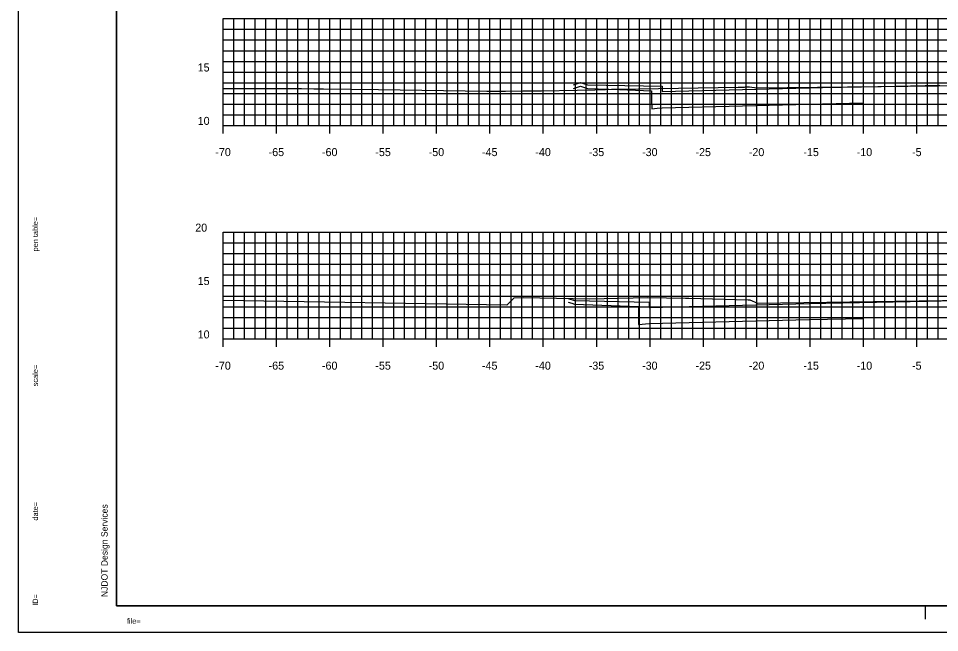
# Model space of a CAD drawing. Extents: x 40011 to 50684, y 49949 to 72236.
# Drawn here: x 42713.8 to 42800.1, y 68071.1 to 68128.6 of the extents above; entities that cross this region are included whole.
import ezdxf

# ---------------------------------------------------------------- set-up
doc = ezdxf.new("R2010")
doc.units = 0
for name, color, linetype in [('1', 7, 'Continuous'), ('41', 7, 'Continuous'), ('51', 7, 'Continuous'), ('52', 7, 'Continuous'), ('53', 7, 'Continuous'), ('54', 7, 'Continuous'), ('55', 7, 'Continuous'), ('57', 7, 'Continuous'), ('58', 7, 'Continuous'), ('59', 7, 'Continuous')]:
    doc.layers.add(name, color=color, linetype=linetype)

msp = doc.modelspace()

# ---------------------------------------------------------------- linework, layer by layer
at = {"layer": '1'}
for p, q in [((42722.976, 68178.597), (42722.976, 68073.597)), ((42722.976, 68073.597), (42887.976, 68073.597)), ((42798.809, 68072.347), (42798.809, 68073.597)), ((42888.476, 68071.097), (42713.782, 68071.097))]:
    msp.add_line(p, q, dxfattribs=at)
at = {"layer": '41'}
for points in [[(42713.782, 68181.097), (42888.476, 68181.097), (42888.476, 68071.097), (42713.782, 68071.097)], [(42722.976, 68178.597), (42887.976, 68178.597), (42887.976, 68073.597), (42722.976, 68073.597)]]:
    msp.add_lwpolyline(points, close=True, dxfattribs=at)
at = {"layer": '51'}
for p, q in [((42732.976, 68118.597), (42732.976, 68128.597)), ((42732.976, 68128.597), (42733.726, 68128.597)), ((42732.976, 68123.597), (42733.726, 68123.597)), ((42732.976, 68118.597), (42733.726, 68118.597)), ((42732.976, 68098.597), (42732.976, 68108.597)), ((42732.976, 68108.597), (42733.726, 68108.597)), ((42732.976, 68103.597), (42733.726, 68103.597)), ((42732.976, 68098.597), (42733.726, 68098.597))]:
    msp.add_line(p, q, dxfattribs=at)
at = {"layer": '52'}
for p, q in [((42732.976, 68118.597), (42872.976, 68118.597)), ((42732.976, 68117.847), (42732.976, 68118.597)), ((42737.976, 68117.847), (42737.976, 68118.597)), ((42742.976, 68117.847), (42742.976, 68118.597)), ((42747.976, 68117.847), (42747.976, 68118.597)), ((42752.976, 68117.847), (42752.976, 68118.597)), ((42757.976, 68117.847), (42757.976, 68118.597)), ((42762.976, 68117.847), (42762.976, 68118.597)), ((42767.976, 68117.847), (42767.976, 68118.597)), ((42772.976, 68117.847), (42772.976, 68118.597)), ((42777.976, 68117.847), (42777.976, 68118.597)), ((42782.976, 68117.847), (42782.976, 68118.597)), ((42787.976, 68117.847), (42787.976, 68118.597)), ((42792.976, 68117.847), (42792.976, 68118.597)), ((42797.976, 68117.847), (42797.976, 68118.597)), ((42732.976, 68098.597), (42872.976, 68098.597)), ((42732.976, 68097.847), (42732.976, 68098.597)), ((42737.976, 68097.847), (42737.976, 68098.597)), ((42742.976, 68097.847), (42742.976, 68098.597)), ((42747.976, 68097.847), (42747.976, 68098.597)), ((42752.976, 68097.847), (42752.976, 68098.597)), ((42757.976, 68097.847), (42757.976, 68098.597)), ((42762.976, 68097.847), (42762.976, 68098.597)), ((42767.976, 68097.847), (42767.976, 68098.597)), ((42772.976, 68097.847), (42772.976, 68098.597)), ((42777.976, 68097.847), (42777.976, 68098.597)), ((42782.976, 68097.847), (42782.976, 68098.597)), ((42787.976, 68097.847), (42787.976, 68098.597)), ((42792.976, 68097.847), (42792.976, 68098.597)), ((42797.976, 68097.847), (42797.976, 68098.597))]:
    msp.add_line(p, q, dxfattribs=at)
at = {"layer": '53'}
for p, q in [((42732.976, 68127.597), (42872.976, 68127.597)), ((42732.976, 68126.597), (42872.976, 68126.597)), ((42732.976, 68125.597), (42872.976, 68125.597)), ((42732.976, 68124.597), (42872.976, 68124.597)), ((42732.976, 68122.597), (42872.976, 68122.597)), ((42732.976, 68121.597), (42872.976, 68121.597)), ((42732.976, 68120.597), (42872.976, 68120.597)), ((42732.976, 68119.597), (42872.976, 68119.597)), ((42732.976, 68107.597), (42872.976, 68107.597)), ((42732.976, 68106.597), (42872.976, 68106.597)), ((42732.976, 68105.597), (42872.976, 68105.597)), ((42732.976, 68104.597), (42872.976, 68104.597)), ((42732.976, 68102.597), (42872.976, 68102.597)), ((42732.976, 68101.597), (42872.976, 68101.597)), ((42732.976, 68100.597), (42872.976, 68100.597)), ((42732.976, 68099.597), (42872.976, 68099.597))]:
    msp.add_line(p, q, dxfattribs=at)
at = {"layer": '54'}
for p, q in [((42733.976, 68118.597), (42733.976, 68128.597)), ((42734.976, 68118.597), (42734.976, 68128.597)), ((42735.976, 68118.597), (42735.976, 68128.597)), ((42736.976, 68118.597), (42736.976, 68128.597)), ((42738.976, 68118.597), (42738.976, 68128.597)), ((42739.976, 68118.597), (42739.976, 68128.597)), ((42740.976, 68118.597), (42740.976, 68128.597)), ((42741.976, 68118.597), (42741.976, 68128.597)), ((42743.976, 68118.597), (42743.976, 68128.597)), ((42744.976, 68118.597), (42744.976, 68128.597)), ((42745.976, 68118.597), (42745.976, 68128.597)), ((42746.976, 68118.597), (42746.976, 68128.597)), ((42748.976, 68118.597), (42748.976, 68128.597)), ((42749.976, 68118.597), (42749.976, 68128.597)), ((42750.976, 68118.597), (42750.976, 68128.597)), ((42751.976, 68118.597), (42751.976, 68128.597)), ((42753.976, 68118.597), (42753.976, 68128.597)), ((42754.976, 68118.597), (42754.976, 68128.597)), ((42755.976, 68118.597), (42755.976, 68128.597)), ((42756.976, 68118.597), (42756.976, 68128.597)), ((42758.976, 68118.597), (42758.976, 68128.597)), ((42759.976, 68118.597), (42759.976, 68128.597)), ((42760.976, 68118.597), (42760.976, 68128.597)), ((42761.976, 68118.597), (42761.976, 68128.597)), ((42763.976, 68118.597), (42763.976, 68128.597)), ((42764.976, 68118.597), (42764.976, 68128.597)), ((42765.976, 68118.597), (42765.976, 68128.597)), ((42766.976, 68118.597), (42766.976, 68128.597)), ((42768.976, 68118.597), (42768.976, 68128.597)), ((42769.976, 68118.597), (42769.976, 68128.597)), ((42770.976, 68118.597), (42770.976, 68128.597)), ((42771.976, 68118.597), (42771.976, 68128.597)), ((42773.976, 68118.597), (42773.976, 68128.597)), ((42774.976, 68118.597), (42774.976, 68128.597)), ((42775.976, 68118.597), (42775.976, 68128.597)), ((42776.976, 68118.597), (42776.976, 68128.597)), ((42778.976, 68118.597), (42778.976, 68128.597)), ((42779.976, 68118.597), (42779.976, 68128.597)), ((42780.976, 68118.597), (42780.976, 68128.597)), ((42781.976, 68118.597), (42781.976, 68128.597)), ((42783.976, 68118.597), (42783.976, 68128.597)), ((42784.976, 68118.597), (42784.976, 68128.597)), ((42785.976, 68118.597), (42785.976, 68128.597)), ((42786.976, 68118.597), (42786.976, 68128.597)), ((42788.976, 68118.597), (42788.976, 68128.597)), ((42789.976, 68118.597), (42789.976, 68128.597)), ((42790.976, 68118.597), (42790.976, 68128.597)), ((42791.976, 68118.597), (42791.976, 68128.597)), ((42793.976, 68118.597), (42793.976, 68128.597)), ((42794.976, 68118.597), (42794.976, 68128.597)), ((42795.976, 68118.597), (42795.976, 68128.597)), ((42796.976, 68118.597), (42796.976, 68128.597)), ((42798.976, 68118.597), (42798.976, 68128.597)), ((42799.976, 68118.597), (42799.976, 68128.597)), ((42733.976, 68098.597), (42733.976, 68108.597)), ((42734.976, 68098.597), (42734.976, 68108.597)), ((42735.976, 68098.597), (42735.976, 68108.597)), ((42736.976, 68098.597), (42736.976, 68108.597)), ((42738.976, 68098.597), (42738.976, 68108.597)), ((42739.976, 68098.597), (42739.976, 68108.597)), ((42740.976, 68098.597), (42740.976, 68108.597)), ((42741.976, 68098.597), (42741.976, 68108.597)), ((42743.976, 68098.597), (42743.976, 68108.597)), ((42744.976, 68098.597), (42744.976, 68108.597)), ((42745.976, 68098.597), (42745.976, 68108.597)), ((42746.976, 68098.597), (42746.976, 68108.597)), ((42748.976, 68098.597), (42748.976, 68108.597)), ((42749.976, 68098.597), (42749.976, 68108.597)), ((42750.976, 68098.597), (42750.976, 68108.597)), ((42751.976, 68098.597), (42751.976, 68108.597)), ((42753.976, 68098.597), (42753.976, 68108.597)), ((42754.976, 68098.597), (42754.976, 68108.597)), ((42755.976, 68098.597), (42755.976, 68108.597)), ((42756.976, 68098.597), (42756.976, 68108.597)), ((42758.976, 68098.597), (42758.976, 68108.597)), ((42759.976, 68098.597), (42759.976, 68108.597)), ((42760.976, 68098.597), (42760.976, 68108.597)), ((42761.976, 68098.597), (42761.976, 68108.597)), ((42763.976, 68098.597), (42763.976, 68108.597)), ((42764.976, 68098.597), (42764.976, 68108.597)), ((42765.976, 68098.597), (42765.976, 68108.597)), ((42766.976, 68098.597), (42766.976, 68108.597)), ((42768.976, 68098.597), (42768.976, 68108.597)), ((42769.976, 68098.597), (42769.976, 68108.597)), ((42770.976, 68098.597), (42770.976, 68108.597)), ((42771.976, 68098.597), (42771.976, 68108.597)), ((42773.976, 68098.597), (42773.976, 68108.597)), ((42774.976, 68098.597), (42774.976, 68108.597)), ((42775.976, 68098.597), (42775.976, 68108.597)), ((42776.976, 68098.597), (42776.976, 68108.597)), ((42778.976, 68098.597), (42778.976, 68108.597)), ((42779.976, 68098.597), (42779.976, 68108.597)), ((42780.976, 68098.597), (42780.976, 68108.597)), ((42781.976, 68098.597), (42781.976, 68108.597)), ((42783.976, 68098.597), (42783.976, 68108.597)), ((42784.976, 68098.597), (42784.976, 68108.597)), ((42785.976, 68098.597), (42785.976, 68108.597)), ((42786.976, 68098.597), (42786.976, 68108.597)), ((42788.976, 68098.597), (42788.976, 68108.597)), ((42789.976, 68098.597), (42789.976, 68108.597)), ((42790.976, 68098.597), (42790.976, 68108.597)), ((42791.976, 68098.597), (42791.976, 68108.597)), ((42793.976, 68098.597), (42793.976, 68108.597)), ((42794.976, 68098.597), (42794.976, 68108.597)), ((42795.976, 68098.597), (42795.976, 68108.597)), ((42796.976, 68098.597), (42796.976, 68108.597)), ((42798.976, 68098.597), (42798.976, 68108.597)), ((42799.976, 68098.597), (42799.976, 68108.597))]:
    msp.add_line(p, q, dxfattribs=at)
at = {"layer": '55'}
for p, q in [((42732.976, 68128.597), (42872.976, 68128.597)), ((42732.976, 68118.597), (42732.976, 68128.597)), ((42737.976, 68118.597), (42737.976, 68128.597)), ((42742.976, 68118.597), (42742.976, 68128.597)), ((42747.976, 68118.597), (42747.976, 68128.597)), ((42752.976, 68118.597), (42752.976, 68128.597)), ((42757.976, 68118.597), (42757.976, 68128.597)), ((42762.976, 68118.597), (42762.976, 68128.597)), ((42767.976, 68118.597), (42767.976, 68128.597)), ((42772.976, 68118.597), (42772.976, 68128.597)), ((42777.976, 68118.597), (42777.976, 68128.597)), ((42782.976, 68118.597), (42782.976, 68128.597)), ((42787.976, 68118.597), (42787.976, 68128.597)), ((42792.976, 68118.597), (42792.976, 68128.597)), ((42797.976, 68118.597), (42797.976, 68128.597)), ((42732.976, 68123.597), (42872.976, 68123.597)), ((42732.976, 68118.597), (42872.976, 68118.597)), ((42732.976, 68108.597), (42872.976, 68108.597)), ((42732.976, 68098.597), (42732.976, 68108.597)), ((42737.976, 68098.597), (42737.976, 68108.597)), ((42742.976, 68098.597), (42742.976, 68108.597)), ((42747.976, 68098.597), (42747.976, 68108.597)), ((42752.976, 68098.597), (42752.976, 68108.597)), ((42757.976, 68098.597), (42757.976, 68108.597)), ((42762.976, 68098.597), (42762.976, 68108.597)), ((42767.976, 68098.597), (42767.976, 68108.597)), ((42772.976, 68098.597), (42772.976, 68108.597)), ((42777.976, 68098.597), (42777.976, 68108.597)), ((42782.976, 68098.597), (42782.976, 68108.597)), ((42787.976, 68098.597), (42787.976, 68108.597)), ((42792.976, 68098.597), (42792.976, 68108.597)), ((42797.976, 68098.597), (42797.976, 68108.597)), ((42732.976, 68103.597), (42872.976, 68103.597)), ((42732.976, 68098.597), (42872.976, 68098.597))]:
    msp.add_line(p, q, dxfattribs=at)
at = {"layer": '57'}
for points in [[(42732.976, 68122.067), (42740.326, 68122.059), (42741.462, 68122.033), (42742.359, 68122.013), (42747.516, 68121.952), (42757.682, 68121.805), (42759.433, 68121.818), (42761.052, 68121.829), (42762.794, 68121.835), (42766.159, 68121.892), (42767.799, 68121.935), (42768.811, 68121.95), (42769.359, 68121.977), (42770.088, 68121.995), (42771.888, 68122.026), (42781.228, 68122.185), (42781.669, 68122.19), (42781.834, 68122.192), (42781.928, 68122.195), (42782.077, 68122.199), (42782.173, 68122.2), (42782.221, 68122.2), (42782.305, 68122.2), (42782.973, 68122.128), (42783.004, 68122.123), (42802.782, 68122.341)], [(42732.976, 68102.229), (42759.562, 68101.777), (42759.579, 68101.798), (42760.245, 68102.458), (42761.089, 68102.465), (42767.322, 68102.345), (42772.74, 68102.472), (42776.315, 68102.41), (42776.604, 68102.404), (42782.165, 68102.276), (42782.326, 68102.272), (42782.343, 68102.265), (42783.039, 68101.948), (42802.548, 68102.227)]]:
    msp.add_lwpolyline(points, dxfattribs=at)
at = {"layer": '58'}
for points in [[(42765.792, 68122.063), (42766.464, 68122.287), (42767.118, 68122.069), (42770.124, 68121.951), (42773.123, 68121.834), (42773.127, 68121.001), (42773.132, 68120.165), (42773.63, 68120.211), (42774.128, 68120.258), (42781.631, 68120.446), (42789.133, 68120.633), (42792.967, 68120.71), (42792.976, 68120.71)], [(42765.311, 68102.054), (42765.662, 68101.936), (42765.891, 68101.86), (42771.895, 68101.625), (42771.906, 68099.958), (42771.906, 68099.956), (42772.887, 68100.048), (42772.901, 68100.049), (42787.906, 68100.424), (42787.933, 68100.424), (42792.976, 68100.526)]]:
    msp.add_lwpolyline(points, dxfattribs=at)
at = {"layer": '59'}
for points in [[(42765.792, 68122.393), (42766.464, 68122.618), (42767.118, 68122.4), (42770.618, 68122.33), (42774.118, 68122.26), (42774.123, 68122.01), (42774.128, 68121.76), (42781.631, 68121.947), (42789.133, 68122.135), (42794.635, 68122.245), (42800.136, 68122.355)], [(42765.311, 68102.384), (42765.891, 68102.19), (42772.891, 68102.05), (42772.901, 68101.55), (42787.906, 68101.926), (42798.909, 68102.146), (42802.976, 68102.227), (42802.976, 68102.227), (42804.734, 68102.201), (42816.441, 68101.966), (42834.937, 68101.504), (42834.947, 68102.004), (42841.947, 68102.144), (42843.406, 68102.63)]]:
    msp.add_lwpolyline(points, dxfattribs=at)

# ---------------------------------------------------------------- texts
at = {"layer": '1'}
for s, height, rotation, p in [('...................pentable..................', 0.0072, 90, (42715.614, 68110.775)), ('pen table=', 0.5, 90, (42715.614, 68106.791)), ('scale=', 0.5, 90, (42715.614, 68094.163)), ('......scale......', 0.0072, 90, (42715.614, 68096.608)), ('date=', 0.5, 90, (42715.614, 68081.587)), ('.......time......', 0.0072, 90, (42715.614, 68083.775)), ('NJDOT Design Services', 0.6, 90, (42722.143, 68074.419)), ('ID=', 0.5, 90, (42715.614, 68073.601)), ('............who............', 0.0072, 90, (42715.614, 68074.93)), ('file=', 0.5, 360, (42723.949, 68071.93)), ('...................bob..................', 0.0072, 360, (42725.614, 68071.93))]:
    msp.add_text(s, height=height, rotation=rotation, dxfattribs=at).set_placement(p)
at = {"layer": '51'}
for s, height, p in [('15', 0.75, (42730.583, 68123.647)), ('10', 0.75, (42730.583, 68118.647)), ('-', 0.0001, (42732.976, 68118.597)), ('20', 0.75, (42730.356, 68108.647)), ('15', 0.75, (42730.583, 68103.647)), ('10', 0.75, (42730.583, 68098.647)), ('-', 0.0001, (42732.976, 68098.597))]:
    msp.add_text(s, height=height, dxfattribs=at).set_placement(p)
at = {"layer": '52'}
for s, p in [('-70', (42732.237, 68115.722)), ('-65', (42737.231, 68115.722)), ('-60', (42742.231, 68115.722)), ('-55', (42747.233, 68115.722)), ('-50', (42752.233, 68115.722)), ('-45', (42757.228, 68115.722)), ('-40', (42762.228, 68115.722)), ('-35', (42767.233, 68115.722)), ('-30', (42772.233, 68115.722)), ('-25', (42777.237, 68115.722)), ('-20', (42782.237, 68115.722)), ('-15', (42787.35, 68115.722)), ('-10', (42792.35, 68115.722)), ('-5', (42797.535, 68115.722)), ('-70', (42732.237, 68095.722)), ('-65', (42737.231, 68095.722)), ('-60', (42742.231, 68095.722)), ('-55', (42747.233, 68095.722)), ('-50', (42752.233, 68095.722)), ('-45', (42757.228, 68095.722)), ('-40', (42762.228, 68095.722)), ('-35', (42767.233, 68095.722)), ('-30', (42772.233, 68095.722)), ('-25', (42777.237, 68095.722)), ('-20', (42782.237, 68095.722)), ('-15', (42787.35, 68095.722)), ('-10', (42792.35, 68095.722)), ('-5', (42797.535, 68095.722))]:
    msp.add_text(s, height=0.75, dxfattribs=at).set_placement(p)

doc.saveas('drawing.dxf')
